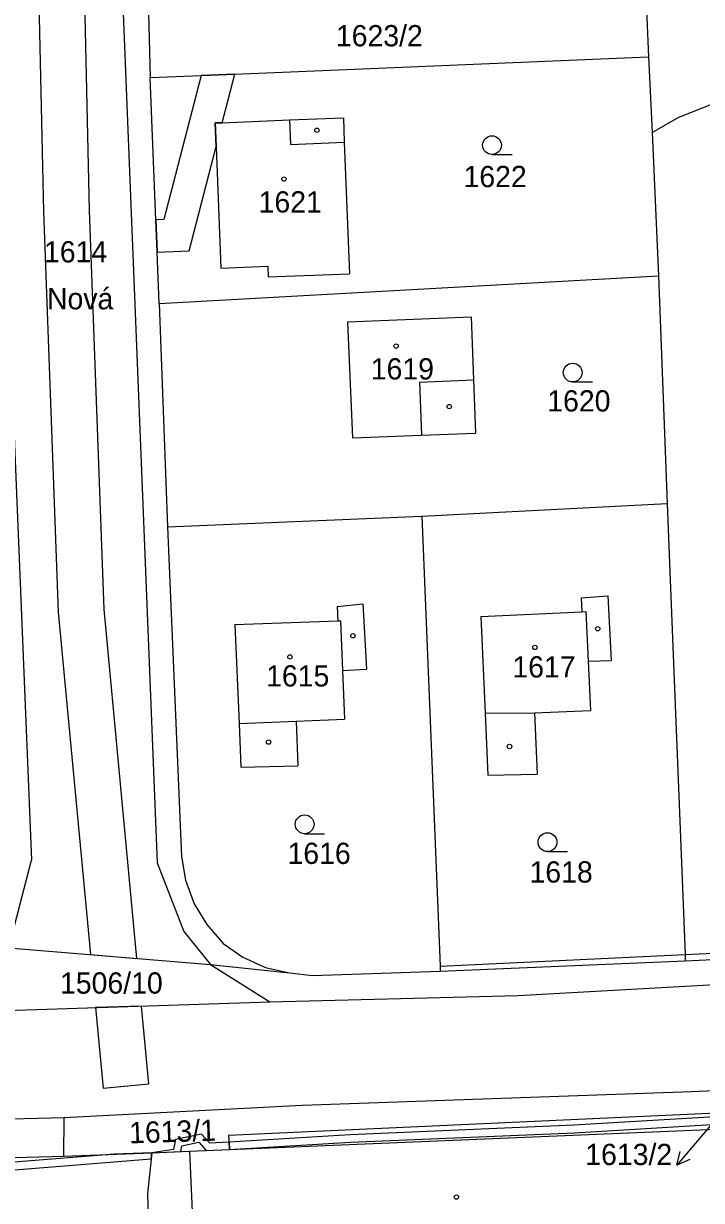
# Model space of a CAD drawing. Extents: x -785744 to -782822, y -1067550 to -1063910.
# Drawn here: x -784102.3 to -784048, y -1065296.7 to -1065202.6 of the extents above; entities that cross this region are included whole.
import ezdxf

# ---------------------------------------------------------------- set-up
doc = ezdxf.new("R2010")
doc.units = 0
for name, color, linetype in [('Hranice parcel', 7, 'Continuous'), ('Parcelní čísla', 7, 'Continuous'), ('Pop_ČP_popisy', 7, 'Continuous'), ('Vnitřní kresba', 7, 'Continuous'), ('Věcná břemena k části', 7, 'Continuous'), ('Značky budov', 7, 'Continuous'), ('Značky kultur', 7, 'Continuous')]:
    doc.layers.add(name, color=color, linetype=linetype)

msp = doc.modelspace()

# ---------------------------------------------------------------- linework, layer by layer
at = {"layer": 'Hranice parcel'}
for p, q in [((-784103.05, -1065293.32), (-784099.05, -1065293.22)), ((-784099.05, -1065293.22), (-784092.01, -1065292.93)), ((-784092.01, -1065292.93), (-784092.35, -1065296.23)), ((-784092.01, -1065292.93), (-784089, -1065292.8)), ((-784089, -1065292.8), (-784085.8, -1065292.67)), ((-784092.35, -1065296.23), (-784092.17, -1065302.59))]:
    msp.add_line(p, q, dxfattribs=at)
for points in [[(-784049.85, -1065210.12), (-784024.54, -1065200.14)], [(-784052.47, -1065200.94), (-784052.29, -1065205.3)], [(-784092.27, -1065201.77), (-784092.16, -1065206.96)], [(-784085.37, -1065206.68), (-784052.29, -1065205.3)], [(-784052.29, -1065205.3), (-784052, -1065211.34)], [(-784092.16, -1065206.96), (-784088.08, -1065206.79)], [(-784088.08, -1065206.79), (-784085.37, -1065206.68)], [(-784091.7, -1065218.33), (-784092.16, -1065206.96)], [(-784086.38, -1065210.57), (-784086.94, -1065210.59)], [(-784086.94, -1065210.59), (-784086.87, -1065212.46)], [(-784086.38, -1065210.57), (-784081, -1065210.34)], [(-784081, -1065210.34), (-784076.69, -1065210.17)], [(-784076.69, -1065210.17), (-784076.62, -1065212.12)], [(-784052, -1065211.34), (-784049.85, -1065210.12)], [(-784052, -1065211.34), (-784051.47, -1065222.8)], [(-784086.87, -1065212.46), (-784086.49, -1065222.21)], [(-784076.62, -1065212.12), (-784076.19, -1065222.64)], [(-784091.6, -1065220.93), (-784091.7, -1065218.33)], [(-784091.43, -1065225.03), (-784091.6, -1065220.93)], [(-784091.43, -1065225.03), (-784051.47, -1065222.8)], [(-784086.49, -1065222.21), (-784082.74, -1065222.05)], [(-784082.74, -1065222.05), (-784082.7, -1065222.9)], [(-784082.7, -1065222.9), (-784076.19, -1065222.64)], [(-784051.47, -1065222.8), (-784050.8, -1065241.03)], [(-784091.43, -1065225.03), (-784090.77, -1065242.88)], [(-784076.37, -1065226.5), (-784066.47, -1065226.1)], [(-784076.37, -1065226.5), (-784075.97, -1065235.77)], [(-784066.47, -1065226.1), (-784066.27, -1065231.14)], [(-784066.27, -1065231.14), (-784066.11, -1065235.4)], [(-784075.97, -1065235.77), (-784070.44, -1065235.56)], [(-784070.44, -1065235.56), (-784066.11, -1065235.4)], [(-784070.41, -1065242.03), (-784050.8, -1065241.03)], [(-784050.8, -1065241.03), (-784050.6, -1065245.78)], [(-784090.77, -1065242.88), (-784070.41, -1065242.03)], [(-784070.41, -1065242.03), (-784068.96, -1065278.01)], [(-784090.77, -1065242.88), (-784089.64, -1065269.24)], [(-784050.6, -1065245.78), (-784049.36, -1065277.08)], [(-784077.18, -1065249.25), (-784075.13, -1065249.03)], [(-784075.13, -1065249.03), (-784074.84, -1065254.26)], [(-784057.66, -1065248.57), (-784055.54, -1065248.41)], [(-784057.66, -1065248.57), (-784057.62, -1065249.67)], [(-784055.54, -1065248.41), (-784055.28, -1065253.56)], [(-784077.18, -1065249.25), (-784077.14, -1065250.41)], [(-784065.7, -1065250.04), (-784057.62, -1065249.67)], [(-784065.7, -1065250.04), (-784065.35, -1065257.77)], [(-784085.37, -1065250.68), (-784077.14, -1065250.41)], [(-784085.37, -1065250.68), (-784085.04, -1065258.6)], [(-784057.1, -1065253.63), (-784055.28, -1065253.56)], [(-784057.1, -1065253.63), (-784056.91, -1065257.57)], [(-784076.75, -1065254.37), (-784074.84, -1065254.26)], [(-784076.75, -1065254.37), (-784076.61, -1065258.25)], [(-784061.39, -1065257.76), (-784056.91, -1065257.57)], [(-784085.04, -1065258.6), (-784084.9, -1065262.09)], [(-784080.47, -1065258.42), (-784076.61, -1065258.25)], [(-784080.47, -1065258.42), (-784080.34, -1065261.99)], [(-784065.35, -1065257.77), (-784065.13, -1065262.75)], [(-784061.39, -1065257.76), (-784061.19, -1065262.66)], [(-784084.9, -1065262.09), (-784080.34, -1065261.99)], [(-784065.13, -1065262.75), (-784061.19, -1065262.66)], [(-784089.64, -1065269.24), (-784089.31, -1065271.13)], [(-784089.31, -1065271.13), (-784088.63, -1065273.02)], [(-784088.63, -1065273.02), (-784087.62, -1065274.68)], [(-784087.62, -1065274.68), (-784086.32, -1065276.19)], [(-784104.13, -1065276.5), (-784087.33, -1065277.88)], [(-784086.32, -1065276.19), (-784084.74, -1065277.3)], [(-784084.74, -1065277.3), (-784082.93, -1065278.13)], [(-784049.36, -1065277.08), (-784049.34, -1065277.58)], [(-784049.34, -1065277.58), (-784039.24, -1065277.11)], [(-784087.33, -1065277.88), (-784081.01, -1065278.54)], [(-784087.33, -1065277.88), (-784082.57, -1065280.87)], [(-784082.93, -1065278.13), (-784081.01, -1065278.54)], [(-784079.17, -1065278.76), (-784068.95, -1065278.41)], [(-784068.96, -1065278.01), (-784068.95, -1065278.41)], [(-784068.95, -1065278.41), (-784049.34, -1065277.58)], [(-784081.01, -1065278.54), (-784079.17, -1065278.76)], [(-784110.98, -1065281.81), (-784082.57, -1065280.87)], [(-784085.88, -1065291.53), (-783988.57, -1065287.08)], [(-784049.55, -1065288.07), (-784040.84, -1065287.71)], [(-784079.98, -1065289.14), (-784049.55, -1065288.07)], [(-784099.02, -1065290.12), (-784079.98, -1065289.14)], [(-784099.05, -1065293.22), (-784099.02, -1065290.12)], [(-784085.88, -1065291.53), (-784085.8, -1065292.67)], [(-784085.8, -1065292.67), (-784039.83, -1065290.76)]]:
    msp.add_lwpolyline(points, dxfattribs=at)
at = {"layer": 'Pop_ČP_popisy'}
msp.add_line((-784048.07, -1065291.63), (-784050.006, -1065293.921), dxfattribs=at)
for points in [[(-784047.01, -1065290.37), (-784048.07, -1065291.63)], [(-784048.979, -1065293.48), (-784050.006, -1065293.921), (-784049.743, -1065292.835)]]:
    msp.add_lwpolyline(points, dxfattribs=at)
at = {"layer": 'Vnitřní kresba'}
msp.add_line((-784089, -1065292.8), (-784088.59, -1065302.45), dxfattribs=at)
for points in [[(-784095.62, -1065169.14), (-784091.6, -1065269.75)], [(-784104.24, -1065206.99), (-784101.63, -1065269.55)], [(-784081, -1065210.34), (-784080.92, -1065212.3)], [(-784080.92, -1065212.3), (-784076.62, -1065212.12)], [(-784070.6, -1065231.31), (-784066.27, -1065231.14)], [(-784070.6, -1065231.31), (-784070.44, -1065235.56)], [(-784057.62, -1065249.67), (-784057.3, -1065249.66)], [(-784057.3, -1065249.66), (-784057.1, -1065253.63)], [(-784077.14, -1065250.41), (-784076.92, -1065250.41)], [(-784076.92, -1065250.41), (-784076.75, -1065254.37)], [(-784085.04, -1065258.6), (-784080.47, -1065258.42)], [(-784065.35, -1065257.77), (-784061.39, -1065257.76)], [(-784103, -1065274.78), (-784101.63, -1065269.55)], [(-784091.6, -1065269.75), (-784089.45, -1065275.23)], [(-784089.45, -1065275.23), (-784087.33, -1065277.88)], [(-784068.96, -1065278.01), (-784049.36, -1065277.08)], [(-784062.72, -1065280.37), (-783997.82, -1065276.74)], [(-784049.36, -1065277.08), (-784039.27, -1065276.61)], [(-784082.57, -1065280.87), (-784062.72, -1065280.37)], [(-784115.02, -1065290.52), (-784099.02, -1065290.12)]]:
    msp.add_lwpolyline(points, dxfattribs=at)
at = {"layer": 'Věcná břemena k části'}
for points in [[(-784102.27, -1065144.31), (-784102.27, -1065144.53), (-784102.25, -1065145.2), (-784101.23, -1065192.57), (-784100.68, -1065217.67), (-784099.52, -1065249.71), (-784096.93, -1065277.09), (-784093.21, -1065277.4), (-784095.84, -1065249.47), (-784097, -1065217.59), (-784097.55, -1065192.39), (-784098.47, -1065149.44), (-784098.49, -1065148.24), (-784098.59, -1065143.78)], [(-784088.08, -1065206.79), (-784091.06, -1065218.3)], [(-784085.37, -1065206.68), (-784088.08, -1065206.79)], [(-784086.38, -1065210.57), (-784085.37, -1065206.68)], [(-784086.94, -1065210.59), (-784086.38, -1065210.57)], [(-784086.87, -1065212.46), (-784086.94, -1065210.59)], [(-784089.03, -1065220.82), (-784086.87, -1065212.46)], [(-784091.06, -1065218.3), (-784091.7, -1065218.33)], [(-784091.7, -1065218.33), (-784091.6, -1065220.93)], [(-784091.6, -1065220.93), (-784089.03, -1065220.82)], [(-784092.85, -1065281.21), (-784096.53, -1065281.33)], [(-784092.26, -1065287.43), (-784092.85, -1065281.21)], [(-784096.53, -1065281.33), (-784095.92, -1065287.77)], [(-784095.92, -1065287.77), (-784092.26, -1065287.43)], [(-784044.71, -1065289.93), (-784058.25, -1065290.74)], [(-784058.21, -1065291.34), (-784045.04, -1065290.55)], [(-784088.05, -1065291.44), (-784090.13, -1065291.87)], [(-784087.37, -1065292.18), (-784088.05, -1065291.44)], [(-784076.14, -1065291.49), (-784085.84, -1065292.09)], [(-784058.25, -1065290.74), (-784076.14, -1065291.49)], [(-784076.11, -1065292.09), (-784058.21, -1065291.34)], [(-784090.13, -1065291.87), (-784090.28, -1065292.67)], [(-784089.7, -1065292.83), (-784089.61, -1065292.38)], [(-784089.61, -1065292.38), (-784088.26, -1065292.1)], [(-784088.26, -1065292.1), (-784087.67, -1065292.75)], [(-784085.84, -1065292.09), (-784087.37, -1065292.18)], [(-784085.84, -1065292.09), (-784085.8, -1065292.67)], [(-784085.8, -1065292.67), (-784085.84, -1065292.09)], [(-784084.95, -1065292.63), (-784076.11, -1065292.09)], [(-784094.99, -1065293.05), (-784103.02, -1065293.7)], [(-784102.97, -1065294.3), (-784092.06, -1065293.42)], [(-784092.01, -1065292.93), (-784094.99, -1065293.05)], [(-784092.06, -1065293.42), (-784092.01, -1065292.93)], [(-784090.28, -1065292.67), (-784092.01, -1065292.93)], [(-784092.01, -1065292.93), (-784089.7, -1065292.83)], [(-784087.67, -1065292.75), (-784085.8, -1065292.67)], [(-784085.8, -1065292.67), (-784084.95, -1065292.63)]]:
    msp.add_lwpolyline(points, dxfattribs=at)
at = {"layer": 'Značky budov'}
for centre in [(-784078.81, -1065211.17), (-784081.45, -1065215.07), (-784072.47, -1065228.43), (-784068.22, -1065233.27), (-784056.34, -1065251.03), (-784075.93, -1065251.59), (-784061.37, -1065252.53), (-784080.97, -1065253.29), (-784082.67, -1065260.1), (-784063.4, -1065260.45), (-784067.65, -1065296.48)]:
    msp.add_circle(centre, 0.175, dxfattribs=at)
at = {"layer": 'Značky kultur'}
for p, q in [((-784064.8, -1065213.11), (-784063.2, -1065213.11)), ((-784058.35, -1065231.3), (-784056.75, -1065231.3)), ((-784079.79, -1065267.42), (-784078.19, -1065267.42)), ((-784060.36, -1065268.85), (-784058.76, -1065268.85))]:
    msp.add_line(p, q, dxfattribs=at)
for centre in [(-784064.8, -1065212.36), (-784058.35, -1065230.55), (-784079.79, -1065266.67), (-784060.36, -1065268.1)]:
    msp.add_circle(centre, 0.75, dxfattribs=at)

# ---------------------------------------------------------------- texts
at = {"layer": 'Parcelní čísla'}
for s, p in [('1623/2', (-784077.29, -1065204.46)), ('1622', (-784067.08, -1065215.72)), ('1621', (-784083.47, -1065217.75)), ('1614', (-784100.64, -1065221.74)), ('1619', (-784074.5, -1065231.1)), ('1620', (-784060.38, -1065233.66)), ('1615', (-784082.87, -1065255.65)), ('1617', (-784063.17, -1065254.93)), ('1616', (-784081.16, -1065269.84)), ('1618', (-784061.8, -1065271.33)), ('1506/10', (-784099.36, -1065280.21))]:
    msp.add_text(s, height=1.7, dxfattribs=at).set_placement(p)
msp.add_text('1613/1', height=1.7, rotation=1.82313, dxfattribs=at).set_placement((-784093.81, -1065292.19))
at = {"layer": 'Pop_ČP_popisy'}
for s, p in [('Nová', (-784100.4, -1065225.49)), ('1613/2', (-784057.34, -1065293.92))]:
    msp.add_text(s, height=1.7, dxfattribs=at).set_placement(p)

doc.saveas('drawing.dxf')
